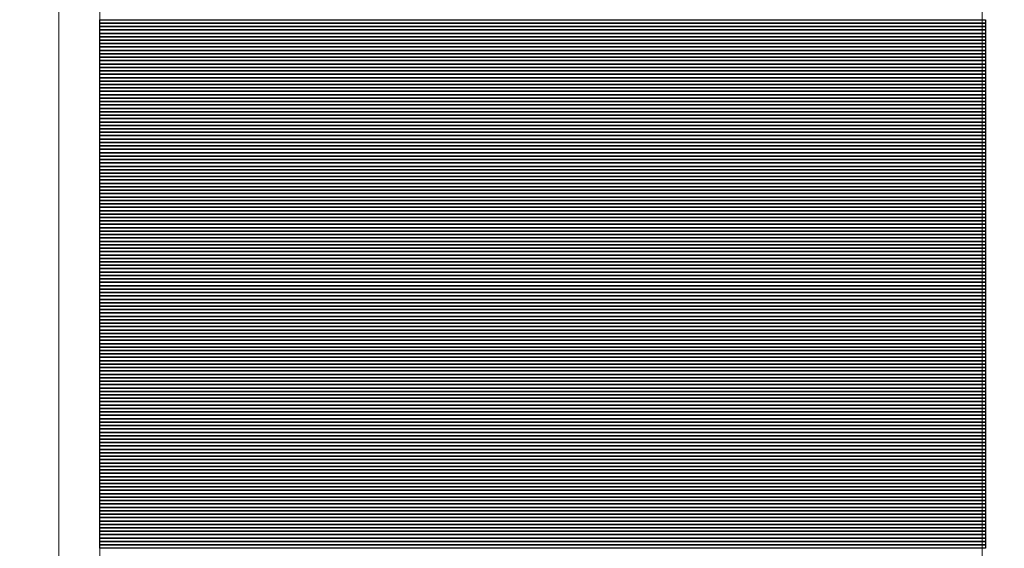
# Model space of a CAD drawing. Header units: millimetres. Extents: x -14047 to 49934, y -21523 to 14989.
# Tile 403 of 580: x 20859 to 20982, y 12578 to 12644. Entities that reach past the tile are written whole.
import ezdxf

# ---------------------------------------------------------------- set-up
doc = ezdxf.new("R2010")
doc.units = ezdxf.units.MM
doc.layers.add('C00-00-00', color=7, linetype='Continuous')
doc.layers.add('CFF-FF-FF', color=7, linetype='Continuous', true_color=0xffffff)
picture_1 = doc.add_image_def('image661.jpg', size_in_pixel=(260, 1))
picture_2 = doc.add_image_def('image662.jpg', size_in_pixel=(260, 1))
picture_3 = doc.add_image_def('image663.jpg', size_in_pixel=(260, 1))
picture_4 = doc.add_image_def('image664.jpg', size_in_pixel=(260, 1))
picture_5 = doc.add_image_def('image665.jpg', size_in_pixel=(260, 1))
picture_6 = doc.add_image_def('image666.jpg', size_in_pixel=(260, 1))
picture_7 = doc.add_image_def('image667.jpg', size_in_pixel=(260, 1))
picture_8 = doc.add_image_def('image668.jpg', size_in_pixel=(260, 1))
picture_9 = doc.add_image_def('image669.jpg', size_in_pixel=(260, 1))
picture_10 = doc.add_image_def('image670.jpg', size_in_pixel=(260, 1))
picture_11 = doc.add_image_def('image671.jpg', size_in_pixel=(260, 1))
picture_12 = doc.add_image_def('image672.jpg', size_in_pixel=(260, 1))
picture_13 = doc.add_image_def('image673.jpg', size_in_pixel=(260, 1))
picture_14 = doc.add_image_def('image674.jpg', size_in_pixel=(260, 1))
picture_15 = doc.add_image_def('image675.jpg', size_in_pixel=(260, 1))
picture_16 = doc.add_image_def('image676.jpg', size_in_pixel=(260, 1))
picture_17 = doc.add_image_def('image677.jpg', size_in_pixel=(260, 1))
picture_18 = doc.add_image_def('image678.jpg', size_in_pixel=(260, 1))
picture_19 = doc.add_image_def('image679.jpg', size_in_pixel=(260, 1))
picture_20 = doc.add_image_def('image680.jpg', size_in_pixel=(260, 1))
picture_21 = doc.add_image_def('image681.jpg', size_in_pixel=(260, 1))
picture_22 = doc.add_image_def('image682.jpg', size_in_pixel=(260, 1))
picture_23 = doc.add_image_def('image683.jpg', size_in_pixel=(260, 1))
picture_24 = doc.add_image_def('image684.jpg', size_in_pixel=(260, 1))
picture_25 = doc.add_image_def('image685.jpg', size_in_pixel=(260, 1))
picture_26 = doc.add_image_def('image686.jpg', size_in_pixel=(260, 1))
picture_27 = doc.add_image_def('image687.jpg', size_in_pixel=(260, 1))
picture_28 = doc.add_image_def('image688.jpg', size_in_pixel=(260, 1))
picture_29 = doc.add_image_def('image689.jpg', size_in_pixel=(260, 1))
picture_30 = doc.add_image_def('image690.jpg', size_in_pixel=(260, 1))
picture_31 = doc.add_image_def('image691.jpg', size_in_pixel=(260, 1))
picture_32 = doc.add_image_def('image692.jpg', size_in_pixel=(260, 1))
picture_33 = doc.add_image_def('image693.jpg', size_in_pixel=(260, 1))
picture_34 = doc.add_image_def('image694.jpg', size_in_pixel=(260, 1))
picture_35 = doc.add_image_def('image695.jpg', size_in_pixel=(260, 1))
picture_36 = doc.add_image_def('image696.jpg', size_in_pixel=(260, 1))
picture_37 = doc.add_image_def('image697.jpg', size_in_pixel=(260, 1))
picture_38 = doc.add_image_def('image698.jpg', size_in_pixel=(260, 1))
picture_39 = doc.add_image_def('image699.jpg', size_in_pixel=(260, 1))
picture_40 = doc.add_image_def('image700.jpg', size_in_pixel=(260, 1))
picture_41 = doc.add_image_def('image701.jpg', size_in_pixel=(260, 1))
picture_42 = doc.add_image_def('image702.jpg', size_in_pixel=(260, 1))
picture_43 = doc.add_image_def('image703.jpg', size_in_pixel=(260, 1))
picture_44 = doc.add_image_def('image704.jpg', size_in_pixel=(260, 1))
picture_45 = doc.add_image_def('image705.jpg', size_in_pixel=(260, 1))
picture_46 = doc.add_image_def('image706.jpg', size_in_pixel=(260, 1))
picture_47 = doc.add_image_def('image707.jpg', size_in_pixel=(260, 1))
picture_48 = doc.add_image_def('image708.jpg', size_in_pixel=(260, 1))
picture_49 = doc.add_image_def('image709.jpg', size_in_pixel=(260, 1))
picture_50 = doc.add_image_def('image710.jpg', size_in_pixel=(260, 1))
picture_51 = doc.add_image_def('image711.jpg', size_in_pixel=(260, 1))
picture_52 = doc.add_image_def('image712.jpg', size_in_pixel=(260, 1))
picture_53 = doc.add_image_def('image713.jpg', size_in_pixel=(260, 1))
picture_54 = doc.add_image_def('image714.jpg', size_in_pixel=(260, 1))
picture_55 = doc.add_image_def('image715.jpg', size_in_pixel=(260, 1))
picture_56 = doc.add_image_def('image716.jpg', size_in_pixel=(260, 1))
picture_57 = doc.add_image_def('image717.jpg', size_in_pixel=(260, 1))
picture_58 = doc.add_image_def('image718.jpg', size_in_pixel=(260, 1))
picture_59 = doc.add_image_def('image719.jpg', size_in_pixel=(260, 1))
picture_60 = doc.add_image_def('image720.jpg', size_in_pixel=(260, 1))
picture_61 = doc.add_image_def('image721.jpg', size_in_pixel=(260, 1))
picture_62 = doc.add_image_def('image722.jpg', size_in_pixel=(260, 1))
picture_63 = doc.add_image_def('image723.jpg', size_in_pixel=(260, 1))
picture_64 = doc.add_image_def('image724.jpg', size_in_pixel=(260, 1))
picture_65 = doc.add_image_def('image725.jpg', size_in_pixel=(260, 1))
picture_66 = doc.add_image_def('image726.jpg', size_in_pixel=(260, 1))
picture_67 = doc.add_image_def('image727.jpg', size_in_pixel=(260, 1))
picture_68 = doc.add_image_def('image728.jpg', size_in_pixel=(260, 1))
picture_69 = doc.add_image_def('image729.jpg', size_in_pixel=(260, 1))
picture_70 = doc.add_image_def('image730.jpg', size_in_pixel=(260, 1))
picture_71 = doc.add_image_def('image731.jpg', size_in_pixel=(260, 1))
picture_72 = doc.add_image_def('image732.jpg', size_in_pixel=(260, 1))
picture_73 = doc.add_image_def('image733.jpg', size_in_pixel=(260, 1))
picture_74 = doc.add_image_def('image734.jpg', size_in_pixel=(260, 1))
picture_75 = doc.add_image_def('image735.jpg', size_in_pixel=(260, 1))
picture_76 = doc.add_image_def('image736.jpg', size_in_pixel=(260, 1))
picture_77 = doc.add_image_def('image737.jpg', size_in_pixel=(260, 1))
picture_78 = doc.add_image_def('image738.jpg', size_in_pixel=(260, 1))
picture_79 = doc.add_image_def('image739.jpg', size_in_pixel=(260, 1))
picture_80 = doc.add_image_def('image740.jpg', size_in_pixel=(260, 1))
picture_81 = doc.add_image_def('image741.jpg', size_in_pixel=(260, 1))
picture_82 = doc.add_image_def('image742.jpg', size_in_pixel=(260, 1))
picture_83 = doc.add_image_def('image743.jpg', size_in_pixel=(260, 1))
picture_84 = doc.add_image_def('image744.jpg', size_in_pixel=(260, 1))
picture_85 = doc.add_image_def('image745.jpg', size_in_pixel=(260, 1))
picture_86 = doc.add_image_def('image746.jpg', size_in_pixel=(260, 1))
picture_87 = doc.add_image_def('image747.jpg', size_in_pixel=(260, 1))
picture_88 = doc.add_image_def('image748.jpg', size_in_pixel=(260, 1))
picture_89 = doc.add_image_def('image749.jpg', size_in_pixel=(260, 1))
picture_90 = doc.add_image_def('image750.jpg', size_in_pixel=(260, 1))
picture_91 = doc.add_image_def('image751.jpg', size_in_pixel=(260, 1))
picture_92 = doc.add_image_def('image752.jpg', size_in_pixel=(260, 1))
picture_93 = doc.add_image_def('image753.jpg', size_in_pixel=(260, 1))
picture_94 = doc.add_image_def('image754.jpg', size_in_pixel=(260, 1))
picture_95 = doc.add_image_def('image755.jpg', size_in_pixel=(260, 1))
picture_96 = doc.add_image_def('image756.jpg', size_in_pixel=(260, 1))
picture_97 = doc.add_image_def('image757.jpg', size_in_pixel=(260, 1))
picture_98 = doc.add_image_def('image758.jpg', size_in_pixel=(260, 1))
picture_99 = doc.add_image_def('image759.jpg', size_in_pixel=(260, 1))
picture_100 = doc.add_image_def('image760.jpg', size_in_pixel=(260, 1))
picture_101 = doc.add_image_def('image761.jpg', size_in_pixel=(260, 1))
picture_102 = doc.add_image_def('image762.jpg', size_in_pixel=(260, 1))
picture_103 = doc.add_image_def('image763.jpg', size_in_pixel=(260, 1))
picture_104 = doc.add_image_def('image764.jpg', size_in_pixel=(260, 1))
picture_105 = doc.add_image_def('image765.jpg', size_in_pixel=(260, 1))
picture_106 = doc.add_image_def('image766.jpg', size_in_pixel=(260, 1))
picture_107 = doc.add_image_def('image767.jpg', size_in_pixel=(260, 1))
picture_108 = doc.add_image_def('image768.jpg', size_in_pixel=(260, 1))
picture_109 = doc.add_image_def('image769.jpg', size_in_pixel=(260, 1))
picture_110 = doc.add_image_def('image770.jpg', size_in_pixel=(260, 1))
picture_111 = doc.add_image_def('image771.jpg', size_in_pixel=(260, 1))
picture_112 = doc.add_image_def('image772.jpg', size_in_pixel=(260, 1))
picture_113 = doc.add_image_def('image773.jpg', size_in_pixel=(260, 1))
picture_114 = doc.add_image_def('image774.jpg', size_in_pixel=(260, 1))
picture_115 = doc.add_image_def('image775.jpg', size_in_pixel=(260, 1))
picture_116 = doc.add_image_def('image776.jpg', size_in_pixel=(260, 1))
picture_117 = doc.add_image_def('image777.jpg', size_in_pixel=(260, 1))
picture_118 = doc.add_image_def('image778.jpg', size_in_pixel=(260, 1))
picture_119 = doc.add_image_def('image779.jpg', size_in_pixel=(260, 1))
picture_120 = doc.add_image_def('image780.jpg', size_in_pixel=(260, 1))
picture_121 = doc.add_image_def('image781.jpg', size_in_pixel=(260, 1))
picture_122 = doc.add_image_def('image782.jpg', size_in_pixel=(260, 1))
picture_123 = doc.add_image_def('image783.jpg', size_in_pixel=(260, 1))
picture_124 = doc.add_image_def('image784.jpg', size_in_pixel=(260, 1))
picture_125 = doc.add_image_def('image785.jpg', size_in_pixel=(260, 1))
picture_126 = doc.add_image_def('image786.jpg', size_in_pixel=(260, 1))
picture_127 = doc.add_image_def('image787.jpg', size_in_pixel=(260, 1))
picture_128 = doc.add_image_def('image788.jpg', size_in_pixel=(260, 1))
picture_129 = doc.add_image_def('image789.jpg', size_in_pixel=(260, 1))
picture_130 = doc.add_image_def('image790.jpg', size_in_pixel=(260, 1))
picture_131 = doc.add_image_def('image791.jpg', size_in_pixel=(260, 1))
picture_132 = doc.add_image_def('image792.jpg', size_in_pixel=(260, 1))
picture_133 = doc.add_image_def('image793.jpg', size_in_pixel=(260, 1))
picture_134 = doc.add_image_def('image794.jpg', size_in_pixel=(260, 1))
picture_135 = doc.add_image_def('image795.jpg', size_in_pixel=(260, 1))
picture_136 = doc.add_image_def('image796.jpg', size_in_pixel=(260, 1))
picture_137 = doc.add_image_def('image797.jpg', size_in_pixel=(260, 1))
picture_138 = doc.add_image_def('image798.jpg', size_in_pixel=(260, 1))
picture_139 = doc.add_image_def('image799.jpg', size_in_pixel=(260, 1))
picture_140 = doc.add_image_def('image800.jpg', size_in_pixel=(260, 1))
picture_141 = doc.add_image_def('image801.jpg', size_in_pixel=(260, 1))
picture_142 = doc.add_image_def('image802.jpg', size_in_pixel=(260, 1))
picture_143 = doc.add_image_def('image803.jpg', size_in_pixel=(260, 1))
picture_144 = doc.add_image_def('image804.jpg', size_in_pixel=(260, 1))
picture_145 = doc.add_image_def('image805.jpg', size_in_pixel=(260, 1))
picture_146 = doc.add_image_def('image806.jpg', size_in_pixel=(260, 1))
picture_147 = doc.add_image_def('image807.jpg', size_in_pixel=(260, 1))
picture_148 = doc.add_image_def('image808.jpg', size_in_pixel=(260, 1))
picture_149 = doc.add_image_def('image809.jpg', size_in_pixel=(260, 1))
picture_150 = doc.add_image_def('image810.jpg', size_in_pixel=(260, 1))
picture_151 = doc.add_image_def('image811.jpg', size_in_pixel=(260, 1))
picture_152 = doc.add_image_def('image812.jpg', size_in_pixel=(260, 1))
picture_153 = doc.add_image_def('image813.jpg', size_in_pixel=(260, 1))
picture_154 = doc.add_image_def('image814.jpg', size_in_pixel=(260, 1))
picture_155 = doc.add_image_def('image815.jpg', size_in_pixel=(260, 1))

msp = doc.modelspace()

# ---------------------------------------------------------------- linework, layer by layer
at = {"layer": 'C00-00-00', "lineweight": 0}
for points in [[(20824.091, 12774.954), (20824.091, 12514.604), (20864.308, 12514.604), (20864.308, 12774.954)], [(20864.308, 12774.954), (20864.308, 12514.604), (20984.111, 12514.604), (20984.111, 12774.954)], [(20869.388, 12769.874), (20869.388, 12519.684), (20979.031, 12519.684), (20979.031, 12769.874)]]:
    msp.add_lwpolyline(points, close=True, dxfattribs=at)

# ---------------------------------------------------------------- pictures from other files: only their frames are drawn
at = {"layer": 'CFF-FF-FF'}
image = msp.add_image(picture_155, insert=(20869.388, 12643.297), size_in_units=(110.066, 0.423), rotation=0, dxfattribs=at)
image.dxf.flags = 7
image = msp.add_image(picture_154, insert=(20869.388, 12642.874), size_in_units=(110.066, 0.423), rotation=0, dxfattribs=at)
image.dxf.flags = 7
image = msp.add_image(picture_153, insert=(20869.388, 12642.451), size_in_units=(110.066, 0.423), rotation=0, dxfattribs=at)
image.dxf.flags = 7
image = msp.add_image(picture_152, insert=(20869.388, 12642.028), size_in_units=(110.066, 0.423), rotation=0, dxfattribs=at)
image.dxf.flags = 7
image = msp.add_image(picture_151, insert=(20869.388, 12641.604), size_in_units=(110.066, 0.423), rotation=0, dxfattribs=at)
image.dxf.flags = 7
image = msp.add_image(picture_150, insert=(20869.388, 12641.181), size_in_units=(110.066, 0.423), rotation=0, dxfattribs=at)
image.dxf.flags = 7
image = msp.add_image(picture_149, insert=(20869.388, 12640.757), size_in_units=(110.066, 0.423), rotation=0, dxfattribs=at)
image.dxf.flags = 7
image = msp.add_image(picture_148, insert=(20869.388, 12640.334), size_in_units=(110.066, 0.423), rotation=0, dxfattribs=at)
image.dxf.flags = 7
image = msp.add_image(picture_147, insert=(20869.388, 12639.911), size_in_units=(110.066, 0.423), rotation=0, dxfattribs=at)
image.dxf.flags = 7
image = msp.add_image(picture_146, insert=(20869.388, 12639.488), size_in_units=(110.066, 0.423), rotation=0, dxfattribs=at)
image.dxf.flags = 7
image = msp.add_image(picture_145, insert=(20869.388, 12639.064), size_in_units=(110.066, 0.423), rotation=0, dxfattribs=at)
image.dxf.flags = 7
image = msp.add_image(picture_144, insert=(20869.388, 12638.641), size_in_units=(110.066, 0.423), rotation=0, dxfattribs=at)
image.dxf.flags = 7
image = msp.add_image(picture_143, insert=(20869.388, 12638.218), size_in_units=(110.066, 0.423), rotation=0, dxfattribs=at)
image.dxf.flags = 7
image = msp.add_image(picture_142, insert=(20869.388, 12637.794), size_in_units=(110.066, 0.423), rotation=0, dxfattribs=at)
image.dxf.flags = 7
image = msp.add_image(picture_141, insert=(20869.388, 12637.371), size_in_units=(110.066, 0.423), rotation=0, dxfattribs=at)
image.dxf.flags = 7
image = msp.add_image(picture_140, insert=(20869.388, 12636.947), size_in_units=(110.066, 0.423), rotation=0, dxfattribs=at)
image.dxf.flags = 7
image = msp.add_image(picture_139, insert=(20869.388, 12636.524), size_in_units=(110.066, 0.423), rotation=0, dxfattribs=at)
image.dxf.flags = 7
image = msp.add_image(picture_138, insert=(20869.388, 12636.101), size_in_units=(110.066, 0.423), rotation=0, dxfattribs=at)
image.dxf.flags = 7
image = msp.add_image(picture_137, insert=(20869.388, 12635.678), size_in_units=(110.066, 0.423), rotation=0, dxfattribs=at)
image.dxf.flags = 7
image = msp.add_image(picture_136, insert=(20869.388, 12635.254), size_in_units=(110.066, 0.423), rotation=0, dxfattribs=at)
image.dxf.flags = 7
image = msp.add_image(picture_135, insert=(20869.388, 12634.831), size_in_units=(110.066, 0.423), rotation=0, dxfattribs=at)
image.dxf.flags = 7
image = msp.add_image(picture_134, insert=(20869.388, 12634.407), size_in_units=(110.066, 0.423), rotation=0, dxfattribs=at)
image.dxf.flags = 7
image = msp.add_image(picture_133, insert=(20869.388, 12633.984), size_in_units=(110.066, 0.423), rotation=0, dxfattribs=at)
image.dxf.flags = 7
image = msp.add_image(picture_132, insert=(20869.388, 12633.561), size_in_units=(110.066, 0.423), rotation=0, dxfattribs=at)
image.dxf.flags = 7
image = msp.add_image(picture_131, insert=(20869.388, 12633.138), size_in_units=(110.066, 0.423), rotation=0, dxfattribs=at)
image.dxf.flags = 7
image = msp.add_image(picture_130, insert=(20869.388, 12632.714), size_in_units=(110.066, 0.423), rotation=0, dxfattribs=at)
image.dxf.flags = 7
image = msp.add_image(picture_129, insert=(20869.388, 12632.291), size_in_units=(110.066, 0.423), rotation=0, dxfattribs=at)
image.dxf.flags = 7
image = msp.add_image(picture_128, insert=(20869.388, 12631.868), size_in_units=(110.066, 0.423), rotation=0, dxfattribs=at)
image.dxf.flags = 7
image = msp.add_image(picture_127, insert=(20869.388, 12631.444), size_in_units=(110.066, 0.423), rotation=0, dxfattribs=at)
image.dxf.flags = 7
image = msp.add_image(picture_126, insert=(20869.388, 12631.021), size_in_units=(110.066, 0.423), rotation=0, dxfattribs=at)
image.dxf.flags = 7
image = msp.add_image(picture_125, insert=(20869.388, 12630.597), size_in_units=(110.066, 0.423), rotation=0, dxfattribs=at)
image.dxf.flags = 7
image = msp.add_image(picture_124, insert=(20869.388, 12630.174), size_in_units=(110.066, 0.423), rotation=0, dxfattribs=at)
image.dxf.flags = 7
image = msp.add_image(picture_123, insert=(20869.388, 12629.751), size_in_units=(110.066, 0.423), rotation=0, dxfattribs=at)
image.dxf.flags = 7
image = msp.add_image(picture_122, insert=(20869.388, 12629.328), size_in_units=(110.066, 0.423), rotation=0, dxfattribs=at)
image.dxf.flags = 7
image = msp.add_image(picture_121, insert=(20869.388, 12628.904), size_in_units=(110.066, 0.423), rotation=0, dxfattribs=at)
image.dxf.flags = 7
image = msp.add_image(picture_120, insert=(20869.388, 12628.481), size_in_units=(110.066, 0.423), rotation=0, dxfattribs=at)
image.dxf.flags = 7
image = msp.add_image(picture_119, insert=(20869.388, 12628.057), size_in_units=(110.066, 0.423), rotation=0, dxfattribs=at)
image.dxf.flags = 7
image = msp.add_image(picture_118, insert=(20869.388, 12627.634), size_in_units=(110.066, 0.423), rotation=0, dxfattribs=at)
image.dxf.flags = 7
image = msp.add_image(picture_117, insert=(20869.388, 12627.211), size_in_units=(110.066, 0.423), rotation=0, dxfattribs=at)
image.dxf.flags = 7
image = msp.add_image(picture_116, insert=(20869.388, 12626.788), size_in_units=(110.066, 0.423), rotation=0, dxfattribs=at)
image.dxf.flags = 7
image = msp.add_image(picture_115, insert=(20869.388, 12626.364), size_in_units=(110.066, 0.423), rotation=0, dxfattribs=at)
image.dxf.flags = 7
image = msp.add_image(picture_114, insert=(20869.388, 12625.941), size_in_units=(110.066, 0.423), rotation=0, dxfattribs=at)
image.dxf.flags = 7
image = msp.add_image(picture_113, insert=(20869.388, 12625.518), size_in_units=(110.066, 0.423), rotation=0, dxfattribs=at)
image.dxf.flags = 7
image = msp.add_image(picture_112, insert=(20869.388, 12625.094), size_in_units=(110.066, 0.423), rotation=0, dxfattribs=at)
image.dxf.flags = 7
image = msp.add_image(picture_111, insert=(20869.388, 12624.671), size_in_units=(110.066, 0.423), rotation=0, dxfattribs=at)
image.dxf.flags = 7
image = msp.add_image(picture_110, insert=(20869.388, 12624.247), size_in_units=(110.066, 0.423), rotation=0, dxfattribs=at)
image.dxf.flags = 7
image = msp.add_image(picture_109, insert=(20869.388, 12623.824), size_in_units=(110.066, 0.423), rotation=0, dxfattribs=at)
image.dxf.flags = 7
image = msp.add_image(picture_108, insert=(20869.388, 12623.401), size_in_units=(110.066, 0.423), rotation=0, dxfattribs=at)
image.dxf.flags = 7
image = msp.add_image(picture_107, insert=(20869.388, 12622.978), size_in_units=(110.066, 0.423), rotation=0, dxfattribs=at)
image.dxf.flags = 7
image = msp.add_image(picture_106, insert=(20869.388, 12622.554), size_in_units=(110.066, 0.423), rotation=0, dxfattribs=at)
image.dxf.flags = 7
image = msp.add_image(picture_105, insert=(20869.388, 12622.131), size_in_units=(110.066, 0.423), rotation=0, dxfattribs=at)
image.dxf.flags = 7
image = msp.add_image(picture_104, insert=(20869.388, 12621.707), size_in_units=(110.066, 0.423), rotation=0, dxfattribs=at)
image.dxf.flags = 7
image = msp.add_image(picture_103, insert=(20869.388, 12621.284), size_in_units=(110.066, 0.423), rotation=0, dxfattribs=at)
image.dxf.flags = 7
image = msp.add_image(picture_102, insert=(20869.388, 12620.861), size_in_units=(110.066, 0.423), rotation=0, dxfattribs=at)
image.dxf.flags = 7
image = msp.add_image(picture_101, insert=(20869.388, 12620.438), size_in_units=(110.066, 0.423), rotation=0, dxfattribs=at)
image.dxf.flags = 7
image = msp.add_image(picture_100, insert=(20869.388, 12620.014), size_in_units=(110.066, 0.423), rotation=0, dxfattribs=at)
image.dxf.flags = 7
image = msp.add_image(picture_99, insert=(20869.388, 12619.591), size_in_units=(110.066, 0.423), rotation=0, dxfattribs=at)
image.dxf.flags = 7
image = msp.add_image(picture_98, insert=(20869.388, 12619.168), size_in_units=(110.066, 0.423), rotation=0, dxfattribs=at)
image.dxf.flags = 7
image = msp.add_image(picture_97, insert=(20869.388, 12618.744), size_in_units=(110.066, 0.423), rotation=0, dxfattribs=at)
image.dxf.flags = 7
image = msp.add_image(picture_96, insert=(20869.388, 12618.321), size_in_units=(110.066, 0.423), rotation=0, dxfattribs=at)
image.dxf.flags = 7
image = msp.add_image(picture_95, insert=(20869.388, 12617.897), size_in_units=(110.066, 0.423), rotation=0, dxfattribs=at)
image.dxf.flags = 7
image = msp.add_image(picture_94, insert=(20869.388, 12617.474), size_in_units=(110.066, 0.423), rotation=0, dxfattribs=at)
image.dxf.flags = 7
image = msp.add_image(picture_93, insert=(20869.388, 12617.051), size_in_units=(110.066, 0.423), rotation=0, dxfattribs=at)
image.dxf.flags = 7
image = msp.add_image(picture_92, insert=(20869.388, 12616.628), size_in_units=(110.066, 0.423), rotation=0, dxfattribs=at)
image.dxf.flags = 7
image = msp.add_image(picture_91, insert=(20869.388, 12616.204), size_in_units=(110.066, 0.423), rotation=0, dxfattribs=at)
image.dxf.flags = 7
image = msp.add_image(picture_90, insert=(20869.388, 12615.781), size_in_units=(110.066, 0.423), rotation=0, dxfattribs=at)
image.dxf.flags = 7
image = msp.add_image(picture_89, insert=(20869.388, 12615.357), size_in_units=(110.066, 0.423), rotation=0, dxfattribs=at)
image.dxf.flags = 7
image = msp.add_image(picture_88, insert=(20869.388, 12614.934), size_in_units=(110.066, 0.423), rotation=0, dxfattribs=at)
image.dxf.flags = 7
image = msp.add_image(picture_87, insert=(20869.388, 12614.511), size_in_units=(110.066, 0.423), rotation=0, dxfattribs=at)
image.dxf.flags = 7
image = msp.add_image(picture_86, insert=(20869.388, 12614.088), size_in_units=(110.066, 0.423), rotation=0, dxfattribs=at)
image.dxf.flags = 7
image = msp.add_image(picture_85, insert=(20869.388, 12613.664), size_in_units=(110.066, 0.423), rotation=0, dxfattribs=at)
image.dxf.flags = 7
image = msp.add_image(picture_84, insert=(20869.388, 12613.241), size_in_units=(110.066, 0.423), rotation=0, dxfattribs=at)
image.dxf.flags = 7
image = msp.add_image(picture_83, insert=(20869.388, 12612.818), size_in_units=(110.066, 0.423), rotation=0, dxfattribs=at)
image.dxf.flags = 7
image = msp.add_image(picture_82, insert=(20869.388, 12612.394), size_in_units=(110.066, 0.423), rotation=0, dxfattribs=at)
image.dxf.flags = 7
image = msp.add_image(picture_81, insert=(20869.388, 12611.971), size_in_units=(110.066, 0.423), rotation=0, dxfattribs=at)
image.dxf.flags = 7
image = msp.add_image(picture_80, insert=(20869.388, 12611.547), size_in_units=(110.066, 0.423), rotation=0, dxfattribs=at)
image.dxf.flags = 7
image = msp.add_image(picture_79, insert=(20869.388, 12611.124), size_in_units=(110.066, 0.423), rotation=0, dxfattribs=at)
image.dxf.flags = 7
image = msp.add_image(picture_78, insert=(20869.388, 12610.701), size_in_units=(110.066, 0.423), rotation=0, dxfattribs=at)
image.dxf.flags = 7
image = msp.add_image(picture_77, insert=(20869.388, 12610.278), size_in_units=(110.066, 0.423), rotation=0, dxfattribs=at)
image.dxf.flags = 7
image = msp.add_image(picture_76, insert=(20869.388, 12609.854), size_in_units=(110.066, 0.423), rotation=0, dxfattribs=at)
image.dxf.flags = 7
image = msp.add_image(picture_75, insert=(20869.388, 12609.431), size_in_units=(110.066, 0.423), rotation=0, dxfattribs=at)
image.dxf.flags = 7
image = msp.add_image(picture_74, insert=(20869.388, 12609.007), size_in_units=(110.066, 0.423), rotation=0, dxfattribs=at)
image.dxf.flags = 7
image = msp.add_image(picture_73, insert=(20869.388, 12608.584), size_in_units=(110.066, 0.423), rotation=0, dxfattribs=at)
image.dxf.flags = 7
image = msp.add_image(picture_72, insert=(20869.388, 12608.161), size_in_units=(110.066, 0.423), rotation=0, dxfattribs=at)
image.dxf.flags = 7
image = msp.add_image(picture_71, insert=(20869.388, 12607.738), size_in_units=(110.066, 0.423), rotation=0, dxfattribs=at)
image.dxf.flags = 7
image = msp.add_image(picture_70, insert=(20869.388, 12607.314), size_in_units=(110.066, 0.423), rotation=0, dxfattribs=at)
image.dxf.flags = 7
image = msp.add_image(picture_69, insert=(20869.388, 12606.891), size_in_units=(110.066, 0.423), rotation=0, dxfattribs=at)
image.dxf.flags = 7
image = msp.add_image(picture_68, insert=(20869.388, 12606.468), size_in_units=(110.066, 0.423), rotation=0, dxfattribs=at)
image.dxf.flags = 7
image = msp.add_image(picture_67, insert=(20869.388, 12606.044), size_in_units=(110.066, 0.423), rotation=0, dxfattribs=at)
image.dxf.flags = 7
image = msp.add_image(picture_66, insert=(20869.388, 12605.621), size_in_units=(110.066, 0.423), rotation=0, dxfattribs=at)
image.dxf.flags = 7
image = msp.add_image(picture_65, insert=(20869.388, 12605.197), size_in_units=(110.066, 0.423), rotation=0, dxfattribs=at)
image.dxf.flags = 7
image = msp.add_image(picture_64, insert=(20869.388, 12604.774), size_in_units=(110.066, 0.423), rotation=0, dxfattribs=at)
image.dxf.flags = 7
image = msp.add_image(picture_63, insert=(20869.388, 12604.351), size_in_units=(110.066, 0.423), rotation=0, dxfattribs=at)
image.dxf.flags = 7
image = msp.add_image(picture_62, insert=(20869.388, 12603.928), size_in_units=(110.066, 0.423), rotation=0, dxfattribs=at)
image.dxf.flags = 7
image = msp.add_image(picture_61, insert=(20869.388, 12603.504), size_in_units=(110.066, 0.423), rotation=0, dxfattribs=at)
image.dxf.flags = 7
image = msp.add_image(picture_60, insert=(20869.388, 12603.081), size_in_units=(110.066, 0.423), rotation=0, dxfattribs=at)
image.dxf.flags = 7
image = msp.add_image(picture_59, insert=(20869.388, 12602.657), size_in_units=(110.066, 0.423), rotation=0, dxfattribs=at)
image.dxf.flags = 7
image = msp.add_image(picture_58, insert=(20869.388, 12602.234), size_in_units=(110.066, 0.423), rotation=0, dxfattribs=at)
image.dxf.flags = 7
image = msp.add_image(picture_57, insert=(20869.388, 12601.811), size_in_units=(110.066, 0.423), rotation=0, dxfattribs=at)
image.dxf.flags = 7
image = msp.add_image(picture_56, insert=(20869.388, 12601.388), size_in_units=(110.066, 0.423), rotation=0, dxfattribs=at)
image.dxf.flags = 7
image = msp.add_image(picture_55, insert=(20869.388, 12600.964), size_in_units=(110.066, 0.423), rotation=0, dxfattribs=at)
image.dxf.flags = 7
image = msp.add_image(picture_54, insert=(20869.388, 12600.541), size_in_units=(110.066, 0.423), rotation=0, dxfattribs=at)
image.dxf.flags = 7
image = msp.add_image(picture_53, insert=(20869.388, 12600.118), size_in_units=(110.066, 0.423), rotation=0, dxfattribs=at)
image.dxf.flags = 7
image = msp.add_image(picture_52, insert=(20869.388, 12599.694), size_in_units=(110.066, 0.423), rotation=0, dxfattribs=at)
image.dxf.flags = 7
image = msp.add_image(picture_51, insert=(20869.388, 12599.271), size_in_units=(110.066, 0.423), rotation=0, dxfattribs=at)
image.dxf.flags = 7
image = msp.add_image(picture_50, insert=(20869.388, 12598.847), size_in_units=(110.066, 0.423), rotation=0, dxfattribs=at)
image.dxf.flags = 7
image = msp.add_image(picture_49, insert=(20869.388, 12598.424), size_in_units=(110.066, 0.423), rotation=0, dxfattribs=at)
image.dxf.flags = 7
image = msp.add_image(picture_48, insert=(20869.388, 12598.001), size_in_units=(110.066, 0.423), rotation=0, dxfattribs=at)
image.dxf.flags = 7
image = msp.add_image(picture_47, insert=(20869.388, 12597.578), size_in_units=(110.066, 0.423), rotation=0, dxfattribs=at)
image.dxf.flags = 7
image = msp.add_image(picture_46, insert=(20869.388, 12597.154), size_in_units=(110.066, 0.423), rotation=0, dxfattribs=at)
image.dxf.flags = 7
image = msp.add_image(picture_45, insert=(20869.388, 12596.731), size_in_units=(110.066, 0.423), rotation=0, dxfattribs=at)
image.dxf.flags = 7
image = msp.add_image(picture_44, insert=(20869.388, 12596.307), size_in_units=(110.066, 0.423), rotation=0, dxfattribs=at)
image.dxf.flags = 7
image = msp.add_image(picture_43, insert=(20869.388, 12595.884), size_in_units=(110.066, 0.423), rotation=0, dxfattribs=at)
image.dxf.flags = 7
image = msp.add_image(picture_42, insert=(20869.388, 12595.461), size_in_units=(110.066, 0.423), rotation=0, dxfattribs=at)
image.dxf.flags = 7
image = msp.add_image(picture_41, insert=(20869.388, 12595.038), size_in_units=(110.066, 0.423), rotation=0, dxfattribs=at)
image.dxf.flags = 7
image = msp.add_image(picture_40, insert=(20869.388, 12594.614), size_in_units=(110.066, 0.423), rotation=0, dxfattribs=at)
image.dxf.flags = 7
image = msp.add_image(picture_39, insert=(20869.388, 12594.191), size_in_units=(110.066, 0.423), rotation=0, dxfattribs=at)
image.dxf.flags = 7
image = msp.add_image(picture_38, insert=(20869.388, 12593.768), size_in_units=(110.066, 0.423), rotation=0, dxfattribs=at)
image.dxf.flags = 7
image = msp.add_image(picture_37, insert=(20869.388, 12593.344), size_in_units=(110.066, 0.423), rotation=0, dxfattribs=at)
image.dxf.flags = 7
image = msp.add_image(picture_36, insert=(20869.388, 12592.921), size_in_units=(110.066, 0.423), rotation=0, dxfattribs=at)
image.dxf.flags = 7
image = msp.add_image(picture_35, insert=(20869.388, 12592.497), size_in_units=(110.066, 0.423), rotation=0, dxfattribs=at)
image.dxf.flags = 7
image = msp.add_image(picture_34, insert=(20869.388, 12592.074), size_in_units=(110.066, 0.423), rotation=0, dxfattribs=at)
image.dxf.flags = 7
image = msp.add_image(picture_33, insert=(20869.388, 12591.651), size_in_units=(110.066, 0.423), rotation=0, dxfattribs=at)
image.dxf.flags = 7
image = msp.add_image(picture_32, insert=(20869.388, 12591.228), size_in_units=(110.066, 0.423), rotation=0, dxfattribs=at)
image.dxf.flags = 7
image = msp.add_image(picture_31, insert=(20869.388, 12590.804), size_in_units=(110.066, 0.423), rotation=0, dxfattribs=at)
image.dxf.flags = 7
image = msp.add_image(picture_30, insert=(20869.388, 12590.381), size_in_units=(110.066, 0.423), rotation=0, dxfattribs=at)
image.dxf.flags = 7
image = msp.add_image(picture_29, insert=(20869.388, 12589.957), size_in_units=(110.066, 0.423), rotation=0, dxfattribs=at)
image.dxf.flags = 7
image = msp.add_image(picture_28, insert=(20869.388, 12589.534), size_in_units=(110.066, 0.423), rotation=0, dxfattribs=at)
image.dxf.flags = 7
image = msp.add_image(picture_27, insert=(20869.388, 12589.111), size_in_units=(110.066, 0.423), rotation=0, dxfattribs=at)
image.dxf.flags = 7
image = msp.add_image(picture_26, insert=(20869.388, 12588.688), size_in_units=(110.066, 0.423), rotation=0, dxfattribs=at)
image.dxf.flags = 7
image = msp.add_image(picture_25, insert=(20869.388, 12588.264), size_in_units=(110.066, 0.423), rotation=0, dxfattribs=at)
image.dxf.flags = 7
image = msp.add_image(picture_24, insert=(20869.388, 12587.841), size_in_units=(110.066, 0.423), rotation=0, dxfattribs=at)
image.dxf.flags = 7
image = msp.add_image(picture_23, insert=(20869.388, 12587.418), size_in_units=(110.066, 0.423), rotation=0, dxfattribs=at)
image.dxf.flags = 7
image = msp.add_image(picture_22, insert=(20869.388, 12586.994), size_in_units=(110.066, 0.423), rotation=0, dxfattribs=at)
image.dxf.flags = 7
image = msp.add_image(picture_21, insert=(20869.388, 12586.571), size_in_units=(110.066, 0.423), rotation=0, dxfattribs=at)
image.dxf.flags = 7
image = msp.add_image(picture_20, insert=(20869.388, 12586.147), size_in_units=(110.066, 0.423), rotation=0, dxfattribs=at)
image.dxf.flags = 7
image = msp.add_image(picture_19, insert=(20869.388, 12585.724), size_in_units=(110.066, 0.423), rotation=0, dxfattribs=at)
image.dxf.flags = 7
image = msp.add_image(picture_18, insert=(20869.388, 12585.301), size_in_units=(110.066, 0.423), rotation=0, dxfattribs=at)
image.dxf.flags = 7
image = msp.add_image(picture_17, insert=(20869.388, 12584.878), size_in_units=(110.066, 0.423), rotation=0, dxfattribs=at)
image.dxf.flags = 7
image = msp.add_image(picture_16, insert=(20869.388, 12584.454), size_in_units=(110.066, 0.423), rotation=0, dxfattribs=at)
image.dxf.flags = 7
image = msp.add_image(picture_15, insert=(20869.388, 12584.031), size_in_units=(110.066, 0.423), rotation=0, dxfattribs=at)
image.dxf.flags = 7
image = msp.add_image(picture_14, insert=(20869.388, 12583.607), size_in_units=(110.066, 0.423), rotation=0, dxfattribs=at)
image.dxf.flags = 7
image = msp.add_image(picture_13, insert=(20869.388, 12583.184), size_in_units=(110.066, 0.423), rotation=0, dxfattribs=at)
image.dxf.flags = 7
image = msp.add_image(picture_12, insert=(20869.388, 12582.761), size_in_units=(110.066, 0.423), rotation=0, dxfattribs=at)
image.dxf.flags = 7
image = msp.add_image(picture_11, insert=(20869.388, 12582.338), size_in_units=(110.066, 0.423), rotation=0, dxfattribs=at)
image.dxf.flags = 7
image = msp.add_image(picture_10, insert=(20869.388, 12581.914), size_in_units=(110.066, 0.423), rotation=0, dxfattribs=at)
image.dxf.flags = 7
image = msp.add_image(picture_9, insert=(20869.388, 12581.491), size_in_units=(110.066, 0.423), rotation=0, dxfattribs=at)
image.dxf.flags = 7
image = msp.add_image(picture_8, insert=(20869.388, 12581.068), size_in_units=(110.066, 0.423), rotation=0, dxfattribs=at)
image.dxf.flags = 7
image = msp.add_image(picture_7, insert=(20869.388, 12580.644), size_in_units=(110.066, 0.423), rotation=0, dxfattribs=at)
image.dxf.flags = 7
image = msp.add_image(picture_6, insert=(20869.388, 12580.221), size_in_units=(110.066, 0.423), rotation=0, dxfattribs=at)
image.dxf.flags = 7
image = msp.add_image(picture_5, insert=(20869.388, 12579.797), size_in_units=(110.066, 0.423), rotation=0, dxfattribs=at)
image.dxf.flags = 7
image = msp.add_image(picture_4, insert=(20869.388, 12579.374), size_in_units=(110.066, 0.423), rotation=0, dxfattribs=at)
image.dxf.flags = 7
image = msp.add_image(picture_3, insert=(20869.388, 12578.951), size_in_units=(110.066, 0.423), rotation=0, dxfattribs=at)
image.dxf.flags = 7
image = msp.add_image(picture_2, insert=(20869.388, 12578.528), size_in_units=(110.066, 0.423), rotation=0, dxfattribs=at)
image.dxf.flags = 7
image = msp.add_image(picture_1, insert=(20869.388, 12578.104), size_in_units=(110.066, 0.423), rotation=0, dxfattribs=at)
image.dxf.flags = 7

doc.saveas('drawing.dxf')
